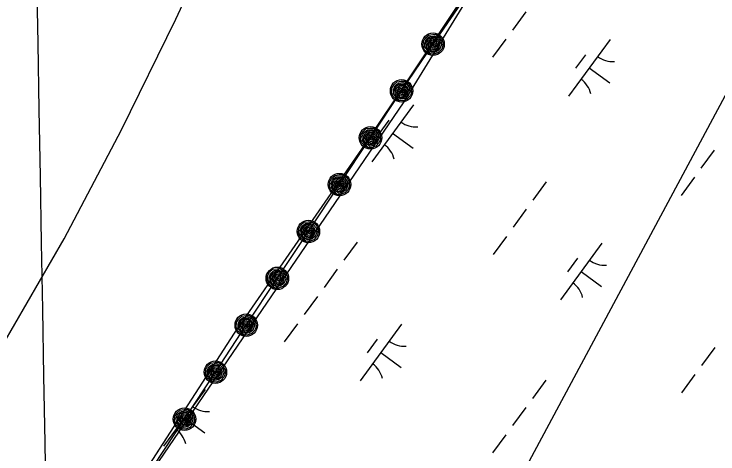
# Model space of a CAD drawing. Extents: x 3905714 to 3926767, y 183354 to 205755.
# Drawn here: x 3920036 to 3920537, y 196218 to 196531 of the extents above; entities that cross this region are included whole.
import ezdxf

# ---------------------------------------------------------------- set-up
doc = ezdxf.new("R2010")
doc.units = 0
for name, color, linetype in [('V-GRID-MAJR', 7, 'Continuous'), ('V-RIVR-EDGE', 7, 'Continuous'), ('V-RRAP-FSHR', 7, 'Continuous'), ('V-TOPO-MINR', 7, 'Continuous'), ('V-TOPO-SHOR', 7, 'Continuous'), ('V-UTIL-LINE', 7, 'Continuous'), ('V-WETL-SWMP', 7, 'Continuous')]:
    doc.layers.add(name, color=color, linetype=linetype)

msp = doc.modelspace()

# ---------------------------------------------------------------- linework, layer by layer
at = {"layer": 'V-GRID-MAJR'}
msp.add_spline([(3920162.98, 190214.61), (3920105.98, 193480.1), (3920000.19, 199540.18), (3919966.26, 201484.22)], degree=3, dxfattribs=at)
at = {"layer": 'V-RIVR-EDGE'}
msp.add_lwpolyline([(3920407.87, 196622.17), (3920313.04, 196467.83), (3920101.06, 196157.31), (3919954.17, 195928.6)], dxfattribs=at)
at = {"layer": 'V-RRAP-FSHR'}
for points in [[(3920026.52, 196041.5), (3920047.99, 196075.24), (3920069.46, 196108.99), (3920091.41, 196142.43), (3920113.37, 196175.86), (3920135.34, 196209.29), (3920157.31, 196242.72), (3920179.28, 196276.15), (3920201.26, 196309.57), (3920223.37, 196342.9), (3920245.48, 196376.23), (3920267.59, 196409.57), (3920289.71, 196442.9), (3920311.82, 196476.23), (3920334.19, 196509.39), (3920356.76, 196542.41), (3920379.33, 196575.44)], [(3920332.08, 196502.38), (3920330.3, 196503.45), (3920327.97, 196505.75), (3920327.08, 196508.17), (3920327.31, 196511.37), (3920328.7, 196513.76), (3920331.19, 196515.95), (3920334.08, 196516.24), (3920336.35, 196516.25), (3920338.78, 196514.77), (3920340.39, 196512.82), (3920341.13, 196510.58), (3920341.21, 196508.36), (3920340.37, 196505.89), (3920337.93, 196503.41), (3920334.93, 196502.34), (3920332.53, 196502.46), (3920330.17, 196505.07), (3920328.39, 196507.45), (3920328.35, 196510.24), (3920329.58, 196513.23), (3920332.13, 196514.99), (3920335.14, 196515.24), (3920337.74, 196514.24), (3920339.69, 196511.85), (3920340.16, 196508.9), (3920338.86, 196505.71), (3920336.32, 196503.91), (3920333.57, 196503.41), (3920330.74, 196505.24), (3920329.48, 196507.7), (3920329.37, 196510.54), (3920330.7, 196512.96), (3920333, 196514.25), (3920335.76, 196514.25), (3920338.2, 196512.26), (3920339.13, 196509.57), (3920337.75, 196505.95), (3920335.3, 196504.5), (3920333.4, 196504.56), (3920331.21, 196506.69), (3920330.17, 196509.38), (3920330.91, 196511.71), (3920333.41, 196513.45), (3920335.75, 196513.08), (3920337.97, 196510.93), (3920337.91, 196508.52), (3920336.67, 196506.44), (3920334.81, 196505.33), (3920332.83, 196505.9), (3920331.79, 196507.6), (3920331.19, 196509.83), (3920332.26, 196511.61), (3920334.05, 196512.41), (3920336.12, 196511.7), (3920337.02, 196510.02), (3920336.85, 196508.26), (3920335.34, 196506.63), (3920334.02, 196506.51), (3920332.72, 196508.03), (3920332.31, 196509.91), (3920333.09, 196511.11), (3920334.65, 196511.21), (3920336.15, 196510.09), (3920335.93, 196508.47), (3920334.91, 196507.6), (3920333.49, 196508.43), (3920333.33, 196510.06), (3920334.48, 196510.3), (3920335.11, 196509.34), (3920334.81, 196508.55), (3920334.16, 196509.35)], [(3920309.8, 196469.19), (3920308.01, 196470.24), (3920305.65, 196472.51), (3920304.72, 196474.92), (3920304.91, 196478.12), (3920306.26, 196480.53), (3920308.73, 196482.76), (3920311.61, 196483.09), (3920313.89, 196483.13), (3920316.33, 196481.68), (3920317.97, 196479.75), (3920318.73, 196477.52), (3920318.85, 196475.31), (3920318.04, 196472.82), (3920315.63, 196470.31), (3920312.65, 196469.2), (3920310.25, 196469.28), (3920307.85, 196471.86), (3920306.04, 196474.21), (3920305.96, 196477.01), (3920307.15, 196480.01), (3920309.68, 196481.81), (3920312.68, 196482.1), (3920315.3, 196481.13), (3920317.28, 196478.77), (3920317.79, 196475.83), (3920316.54, 196472.62), (3920314.02, 196470.78), (3920311.28, 196470.25), (3920308.42, 196472.04), (3920307.13, 196474.48), (3920306.98, 196477.32), (3920308.28, 196479.75), (3920310.56, 196481.08), (3920313.32, 196481.11), (3920315.79, 196479.16), (3920316.75, 196476.49), (3920315.42, 196472.84), (3920313, 196471.36), (3920311.09, 196471.39), (3920308.87, 196473.5), (3920307.8, 196476.17), (3920308.51, 196478.51), (3920310.98, 196480.28), (3920313.32, 196479.95), (3920315.57, 196477.83), (3920315.55, 196475.42), (3920314.33, 196473.32), (3920312.49, 196472.18), (3920310.5, 196472.73), (3920309.44, 196474.42), (3920308.8, 196476.63), (3920309.85, 196478.43), (3920311.63, 196479.25), (3920313.71, 196478.57), (3920314.64, 196476.9), (3920314.49, 196475.14), (3920313.01, 196473.49), (3920311.68, 196473.35), (3920310.37, 196474.86), (3920309.92, 196476.73), (3920310.69, 196477.94), (3920312.25, 196478.07), (3920313.76, 196476.96), (3920313.56, 196475.33), (3920312.56, 196474.46), (3920311.13, 196475.26), (3920310.95, 196476.9), (3920312.1, 196477.15), (3920312.73, 196476.2), (3920312.45, 196475.4), (3920311.78, 196476.2)], [(3920287.69, 196435.86), (3920285.9, 196436.91), (3920283.54, 196439.18), (3920282.6, 196441.58), (3920282.8, 196444.79), (3920284.15, 196447.2), (3920286.61, 196449.42), (3920289.5, 196449.76), (3920291.77, 196449.79), (3920294.22, 196448.35), (3920295.85, 196446.42), (3920296.62, 196444.19), (3920296.73, 196441.97), (3920295.93, 196439.49), (3920293.52, 196436.98), (3920290.54, 196435.87), (3920288.14, 196435.95), (3920285.74, 196438.52), (3920283.93, 196440.88), (3920283.85, 196443.67), (3920285.04, 196446.68), (3920287.56, 196448.48), (3920290.57, 196448.77), (3920293.19, 196447.8), (3920295.17, 196445.43), (3920295.68, 196442.5), (3920294.43, 196439.29), (3920291.91, 196437.45), (3920289.17, 196436.92), (3920286.31, 196438.7), (3920285.02, 196441.14), (3920284.86, 196443.98), (3920286.17, 196446.42), (3920288.45, 196447.75), (3920291.21, 196447.78), (3920293.67, 196445.83), (3920294.64, 196443.15), (3920293.31, 196439.51), (3920290.88, 196438.02), (3920288.98, 196438.06), (3920286.75, 196440.17), (3920285.69, 196442.84), (3920286.4, 196445.18), (3920288.87, 196446.95), (3920291.21, 196446.62), (3920293.46, 196444.5), (3920293.44, 196442.09), (3920292.22, 196439.98), (3920290.38, 196438.85), (3920288.39, 196439.4), (3920287.33, 196441.08), (3920286.69, 196443.3), (3920287.74, 196445.09), (3920289.52, 196445.92), (3920291.6, 196445.24), (3920292.52, 196443.57), (3920292.38, 196441.81), (3920290.89, 196440.16), (3920289.57, 196440.02), (3920288.25, 196441.52), (3920287.81, 196443.4), (3920288.58, 196444.61), (3920290.14, 196444.73), (3920291.65, 196443.63), (3920291.45, 196442), (3920290.45, 196441.12), (3920289.02, 196441.93), (3920288.83, 196443.56), (3920289.98, 196443.82), (3920290.62, 196442.87), (3920290.34, 196442.07), (3920289.67, 196442.87)], [(3920265.58, 196402.53), (3920263.78, 196403.58), (3920261.42, 196405.84), (3920260.49, 196408.25), (3920260.69, 196411.46), (3920262.04, 196413.86), (3920264.5, 196416.09), (3920267.39, 196416.42), (3920269.66, 196416.46), (3920272.11, 196415.01), (3920273.74, 196413.09), (3920274.51, 196410.86), (3920274.62, 196408.64), (3920273.81, 196406.16), (3920271.41, 196403.64), (3920268.43, 196402.53), (3920266.02, 196402.62), (3920263.62, 196405.19), (3920261.82, 196407.55), (3920261.74, 196410.34), (3920262.92, 196413.35), (3920265.45, 196415.15), (3920268.45, 196415.44), (3920271.08, 196414.47), (3920273.05, 196412.1), (3920273.56, 196409.17), (3920272.31, 196405.96), (3920269.79, 196404.12), (3920267.05, 196403.58), (3920264.2, 196405.37), (3920262.91, 196407.81), (3920262.75, 196410.65), (3920264.05, 196413.09), (3920266.34, 196414.42), (3920269.1, 196414.45), (3920271.56, 196412.5), (3920272.52, 196409.82), (3920271.19, 196406.18), (3920268.77, 196404.69), (3920266.86, 196404.73), (3920264.64, 196406.83), (3920263.57, 196409.51), (3920264.28, 196411.85), (3920266.75, 196413.61), (3920269.1, 196413.29), (3920271.34, 196411.17), (3920271.33, 196408.76), (3920270.1, 196406.65), (3920268.27, 196405.52), (3920266.28, 196406.07), (3920265.22, 196407.75), (3920264.58, 196409.97), (3920265.63, 196411.76), (3920267.41, 196412.58), (3920269.48, 196411.91), (3920270.41, 196410.24), (3920270.26, 196408.48), (3920268.78, 196406.83), (3920267.46, 196406.68), (3920266.14, 196408.19), (3920265.7, 196410.07), (3920266.47, 196411.28), (3920268.02, 196411.4), (3920269.54, 196410.29), (3920269.34, 196408.67), (3920268.33, 196407.79), (3920266.9, 196408.6), (3920266.72, 196410.23), (3920267.87, 196410.48), (3920268.51, 196409.54), (3920268.23, 196408.74), (3920267.56, 196409.53)], [(3920243.47, 196369.19), (3920241.67, 196370.24), (3920239.31, 196372.51), (3920238.38, 196374.92), (3920238.58, 196378.13), (3920239.93, 196380.53), (3920242.39, 196382.76), (3920245.28, 196383.09), (3920247.55, 196383.13), (3920249.99, 196381.68), (3920251.63, 196379.75), (3920252.4, 196377.52), (3920252.51, 196375.31), (3920251.7, 196372.82), (3920249.3, 196370.31), (3920246.31, 196369.2), (3920243.91, 196369.29), (3920241.51, 196371.86), (3920239.71, 196374.22), (3920239.63, 196377.01), (3920240.81, 196380.01), (3920243.34, 196381.81), (3920246.34, 196382.1), (3920248.96, 196381.14), (3920250.94, 196378.77), (3920251.45, 196375.83), (3920250.2, 196372.63), (3920247.68, 196370.79), (3920244.94, 196370.25), (3920242.09, 196372.04), (3920240.79, 196374.48), (3920240.64, 196377.32), (3920241.94, 196379.76), (3920244.23, 196381.08), (3920246.98, 196381.11), (3920249.45, 196379.17), (3920250.41, 196376.49), (3920249.08, 196372.84), (3920246.66, 196371.36), (3920244.75, 196371.4), (3920242.53, 196373.5), (3920241.46, 196376.18), (3920242.17, 196378.52), (3920244.64, 196380.28), (3920246.99, 196379.95), (3920249.23, 196377.83), (3920249.21, 196375.42), (3920247.99, 196373.32), (3920246.15, 196372.19), (3920244.16, 196372.73), (3920243.1, 196374.42), (3920242.47, 196376.63), (3920243.52, 196378.43), (3920245.29, 196379.25), (3920247.37, 196378.58), (3920248.3, 196376.91), (3920248.15, 196375.15), (3920246.67, 196373.49), (3920245.35, 196373.35), (3920244.03, 196374.86), (3920243.59, 196376.73), (3920244.35, 196377.94), (3920245.91, 196378.07), (3920247.42, 196376.96), (3920247.23, 196375.34), (3920246.22, 196374.46), (3920244.79, 196375.27), (3920244.61, 196376.9), (3920245.76, 196377.15), (3920246.4, 196376.2), (3920246.11, 196375.41), (3920245.45, 196376.2)], [(3920221.35, 196335.86), (3920219.56, 196336.91), (3920217.2, 196339.18), (3920216.27, 196341.59), (3920216.46, 196344.79), (3920217.81, 196347.2), (3920220.28, 196349.43), (3920223.16, 196349.76), (3920225.44, 196349.8), (3920227.88, 196348.35), (3920229.52, 196346.42), (3920230.29, 196344.19), (3920230.4, 196341.98), (3920229.59, 196339.49), (3920227.19, 196336.98), (3920224.2, 196335.87), (3920221.8, 196335.95), (3920219.4, 196338.53), (3920217.59, 196340.88), (3920217.51, 196343.68), (3920218.7, 196346.68), (3920221.23, 196348.48), (3920224.23, 196348.77), (3920226.85, 196347.8), (3920228.83, 196345.44), (3920229.34, 196342.5), (3920228.09, 196339.29), (3920225.57, 196337.45), (3920222.83, 196336.92), (3920219.98, 196338.71), (3920218.68, 196341.15), (3920218.53, 196343.99), (3920219.83, 196346.42), (3920222.11, 196347.75), (3920224.87, 196347.78), (3920227.34, 196345.83), (3920228.3, 196343.16), (3920226.97, 196339.51), (3920224.55, 196338.03), (3920222.64, 196338.06), (3920220.42, 196340.17), (3920219.35, 196342.84), (3920220.06, 196345.18), (3920222.53, 196346.95), (3920224.88, 196346.62), (3920227.12, 196344.5), (3920227.1, 196342.09), (3920225.88, 196339.99), (3920224.04, 196338.85), (3920222.05, 196339.4), (3920220.99, 196341.09), (3920220.35, 196343.3), (3920221.41, 196345.1), (3920223.18, 196345.92), (3920225.26, 196345.24), (3920226.19, 196343.57), (3920226.04, 196341.81), (3920224.56, 196340.16), (3920223.23, 196340.02), (3920221.92, 196341.53), (3920221.48, 196343.4), (3920222.24, 196344.61), (3920223.8, 196344.74), (3920225.31, 196343.63), (3920225.11, 196342.01), (3920224.11, 196341.13), (3920222.68, 196341.93), (3920222.5, 196343.57), (3920223.65, 196343.82), (3920224.28, 196342.87), (3920224, 196342.08), (3920223.33, 196342.87)], [(3920199.24, 196302.53), (3920197.45, 196303.58), (3920195.09, 196305.85), (3920194.16, 196308.26), (3920194.35, 196311.46), (3920195.7, 196313.86), (3920198.16, 196316.1), (3920201.05, 196316.43), (3920203.32, 196316.46), (3920205.77, 196315.02), (3920207.41, 196313.09), (3920208.17, 196310.86), (3920208.28, 196308.64), (3920207.48, 196306.16), (3920205.07, 196303.65), (3920202.09, 196302.54), (3920199.69, 196302.62), (3920197.29, 196305.19), (3920195.48, 196307.55), (3920195.4, 196310.34), (3920196.59, 196313.35), (3920199.12, 196315.15), (3920202.12, 196315.44), (3920204.74, 196314.47), (3920206.72, 196312.11), (3920207.23, 196309.17), (3920205.98, 196305.96), (3920203.46, 196304.12), (3920200.72, 196303.59), (3920197.86, 196305.37), (3920196.57, 196307.81), (3920196.42, 196310.65), (3920197.72, 196313.09), (3920200, 196314.42), (3920202.76, 196314.45), (3920205.22, 196312.5), (3920206.19, 196309.82), (3920204.86, 196306.18), (3920202.43, 196304.7), (3920200.53, 196304.73), (3920198.31, 196306.84), (3920197.24, 196309.51), (3920197.95, 196311.85), (3920200.42, 196313.62), (3920202.76, 196313.29), (3920205.01, 196311.17), (3920204.99, 196308.76), (3920203.77, 196306.65), (3920201.93, 196305.52), (3920199.94, 196306.07), (3920198.88, 196307.75), (3920198.24, 196309.97), (3920199.29, 196311.76), (3920201.07, 196312.59), (3920203.15, 196311.91), (3920204.08, 196310.24), (3920203.93, 196308.48), (3920202.45, 196306.83), (3920201.12, 196306.69), (3920199.81, 196308.2), (3920199.36, 196310.07), (3920200.13, 196311.28), (3920201.69, 196311.4), (3920203.2, 196310.3), (3920203, 196308.67), (3920202, 196307.79), (3920200.57, 196308.6), (3920200.38, 196310.23), (3920201.54, 196310.49), (3920202.17, 196309.54), (3920201.89, 196308.74), (3920201.22, 196309.54)], [(3920177.3, 196269.1), (3920175.5, 196270.14), (3920173.13, 196272.4), (3920172.19, 196274.8), (3920172.37, 196278.01), (3920173.71, 196280.42), (3920176.16, 196282.66), (3920179.05, 196283), (3920181.32, 196283.05), (3920183.77, 196281.61), (3920185.41, 196279.69), (3920186.19, 196277.47), (3920186.31, 196275.25), (3920185.52, 196272.76), (3920183.12, 196270.24), (3920180.14, 196269.12), (3920177.74, 196269.19), (3920175.33, 196271.76), (3920173.51, 196274.1), (3920173.42, 196276.9), (3920174.6, 196279.9), (3920177.12, 196281.72), (3920180.12, 196282.02), (3920182.74, 196281.06), (3920184.73, 196278.71), (3920185.25, 196275.77), (3920184.02, 196272.56), (3920181.5, 196270.71), (3920178.77, 196270.16), (3920175.91, 196271.94), (3920174.6, 196274.37), (3920174.44, 196277.21), (3920175.73, 196279.65), (3920178, 196280.99), (3920180.76, 196281.03), (3920183.23, 196279.09), (3920184.21, 196276.42), (3920182.9, 196272.77), (3920180.48, 196271.28), (3920178.57, 196271.31), (3920176.34, 196273.4), (3920175.26, 196276.07), (3920175.96, 196278.41), (3920178.42, 196280.19), (3920180.77, 196279.87), (3920183.02, 196277.76), (3920183.02, 196275.35), (3920181.81, 196273.24), (3920179.97, 196272.1), (3920177.98, 196272.64), (3920176.91, 196274.32), (3920176.27, 196276.53), (3920177.31, 196278.33), (3920179.08, 196279.16), (3920181.16, 196278.5), (3920182.1, 196276.83), (3920181.96, 196275.07), (3920180.48, 196273.41), (3920179.16, 196273.27), (3920177.83, 196274.77), (3920177.39, 196276.64), (3920178.15, 196277.85), (3920179.7, 196277.98), (3920181.22, 196276.88), (3920181.03, 196275.26), (3920180.03, 196274.37), (3920178.6, 196275.18), (3920178.41, 196276.81), (3920179.56, 196277.07), (3920180.2, 196276.12), (3920179.92, 196275.32), (3920179.25, 196276.11)], [(3920155.33, 196235.67), (3920153.53, 196236.71), (3920151.16, 196238.97), (3920150.22, 196241.37), (3920150.4, 196244.58), (3920151.74, 196246.99), (3920154.19, 196249.23), (3920157.08, 196249.58), (3920159.35, 196249.62), (3920161.8, 196248.19), (3920163.45, 196246.27), (3920164.22, 196244.04), (3920164.34, 196241.82), (3920163.55, 196239.34), (3920161.16, 196236.81), (3920158.18, 196235.69), (3920155.77, 196235.76), (3920153.36, 196238.33), (3920151.55, 196240.68), (3920151.45, 196243.47), (3920152.63, 196246.48), (3920155.15, 196248.29), (3920158.15, 196248.59), (3920160.77, 196247.64), (3920162.76, 196245.28), (3920163.29, 196242.35), (3920162.05, 196239.13), (3920159.54, 196237.28), (3920156.8, 196236.74), (3920153.94, 196238.51), (3920152.63, 196240.94), (3920152.47, 196243.78), (3920153.76, 196246.23), (3920156.04, 196247.56), (3920158.79, 196247.61), (3920161.27, 196245.67), (3920162.24, 196242.99), (3920160.93, 196239.34), (3920158.51, 196237.85), (3920156.6, 196237.88), (3920154.37, 196239.97), (3920153.29, 196242.64), (3920153.99, 196244.99), (3920156.46, 196246.76), (3920158.8, 196246.45), (3920161.06, 196244.33), (3920161.05, 196241.93), (3920159.84, 196239.82), (3920158, 196238.67), (3920156.01, 196239.21), (3920154.94, 196240.89), (3920154.3, 196243.11), (3920155.34, 196244.9), (3920157.11, 196245.74), (3920159.19, 196245.07), (3920160.13, 196243.4), (3920159.99, 196241.64), (3920158.51, 196239.98), (3920157.19, 196239.84), (3920155.87, 196241.34), (3920155.42, 196243.21), (3920156.18, 196244.42), (3920157.74, 196244.56), (3920159.25, 196243.45), (3920159.06, 196241.83), (3920158.06, 196240.95), (3920156.63, 196241.75), (3920156.44, 196243.38), (3920157.59, 196243.64), (3920158.23, 196242.69), (3920157.95, 196241.9), (3920157.28, 196242.69)]]:
    msp.add_lwpolyline(points, dxfattribs=at)
for centre in [(3920334.19, 196509.39), (3920311.82, 196476.23), (3920289.71, 196442.9), (3920267.59, 196409.57), (3920245.48, 196376.23), (3920223.37, 196342.9), (3920201.26, 196309.57), (3920179.28, 196276.15), (3920157.31, 196242.72)]:
    msp.add_circle(centre, 8, dxfattribs=at)
at = {"layer": 'V-TOPO-MINR'}
msp.add_lwpolyline([(3918574.39, 194364.96), (3919084.15, 195146.63), (3919725.69, 195839.95), (3919750.75, 195872.53), (3919775.17, 195905.56), (3919798.64, 195939.28), (3919821.48, 195973.45), (3919981.54, 196220.49), (3920027.7, 196295.12), (3920071.72, 196370.94), (3920112.52, 196448.53), (3920151.18, 196527.3), (3920225.28, 196686.64)], dxfattribs=at)
at = {"layer": 'V-TOPO-SHOR'}
for points in [[(3920192.85, 196303.96), (3920283.48, 196434.74), (3920369.31, 196563.32)], [(3919990.44, 195999.49), (3920056.5, 196105.73), (3920061.72, 196115.82), (3920064.06, 196119.18), (3920068.75, 196124.6), (3920073.43, 196128.99), (3920078.23, 196132.99), (3920084.08, 196138.28), (3920089.68, 196144.74), (3920124.72, 196198.76), (3920192.85, 196303.96)]]:
    msp.add_lwpolyline(points, dxfattribs=at)
at = {"layer": 'V-UTIL-LINE'}
msp.add_lwpolyline([(3922094.67, 198742.56), (3921080.02, 197477.61), (3915734.79, 187496.67)], dxfattribs=at)
at = {"layer": 'V-WETL-SWMP'}
for p, q in [((3920283.48, 196434.74), (3920369.31, 196563.32)), ((3920400.18, 196532.41), (3920390.72, 196519.5)), ((3920386, 196513.05), (3920376.54, 196500.14)), ((3920460.18, 196512.72), (3920430.63, 196472.39)), ((3920442.73, 196501.95), (3920435.63, 196492.27)), ((3920445.4, 196492.55), (3920459.92, 196481.92)), ((3920320.22, 196466.21), (3920290.67, 196425.87)), ((3920302.77, 196455.44), (3920295.68, 196445.76)), ((3920305.45, 196446.04), (3920319.97, 196435.4)), ((3920192.85, 196303.96), (3920283.48, 196434.74)), ((3920534.36, 196434.1), (3920524.9, 196421.2)), ((3920520.18, 196414.74), (3920510.72, 196401.84)), ((3920414.76, 196411.45), (3920405.31, 196398.55)), ((3920400.58, 196392.09), (3920391.12, 196379.19)), ((3920386.4, 196372.73), (3920376.94, 196359.83)), ((3920280.23, 196368.69), (3920270.78, 196355.79)), ((3920454.4, 196367.9), (3920424.85, 196327.57)), ((3920436.95, 196357.13), (3920429.86, 196347.45)), ((3920266.05, 196349.33), (3920256.59, 196336.43)), ((3920439.63, 196347.73), (3920454.15, 196337.1)), ((3920251.87, 196329.97), (3920242.41, 196317.07)), ((3920237.68, 196310.61), (3920228.23, 196297.71)), ((3920311.86, 196310.28), (3920282.31, 196269.95)), ((3920124.72, 196198.76), (3920192.85, 196303.96)), ((3920294.41, 196299.52), (3920287.32, 196289.84)), ((3920534.76, 196293.79), (3920525.3, 196280.88)), ((3920297.09, 196290.12), (3920311.61, 196279.48)), ((3920520.57, 196274.43), (3920511.12, 196261.52)), ((3920414.41, 196270.39), (3920404.96, 196257.48)), ((3920171.91, 196263.77), (3920142.36, 196223.44)), ((3920400.23, 196251.03), (3920390.77, 196238.12)), ((3920157.14, 196243.6), (3920171.66, 196232.96)), ((3920386.04, 196231.67), (3920376.59, 196218.76))]:
    msp.add_line(p, q, dxfattribs=at)
for centre, start, end in [((3920461.92, 196514.7), 233, 274.5436), ((3920429.27, 196470.13), 13, 54.5436), ((3920321.97, 196468.18), 233, 274.5436), ((3920289.32, 196423.62), 13, 54.5436), ((3920456.15, 196369.87), 233, 274.5436), ((3920423.5, 196325.31), 13, 54.5436), ((3920313.61, 196312.26), 233, 274.5436), ((3920280.96, 196267.7), 13, 54.5436), ((3920173.65, 196265.74), 233, 274.5436), ((3920141, 196221.18), 13, 54.5436)]:
    msp.add_arc(centre, 17.62, start, end, dxfattribs=at)

doc.saveas('drawing.dxf')
